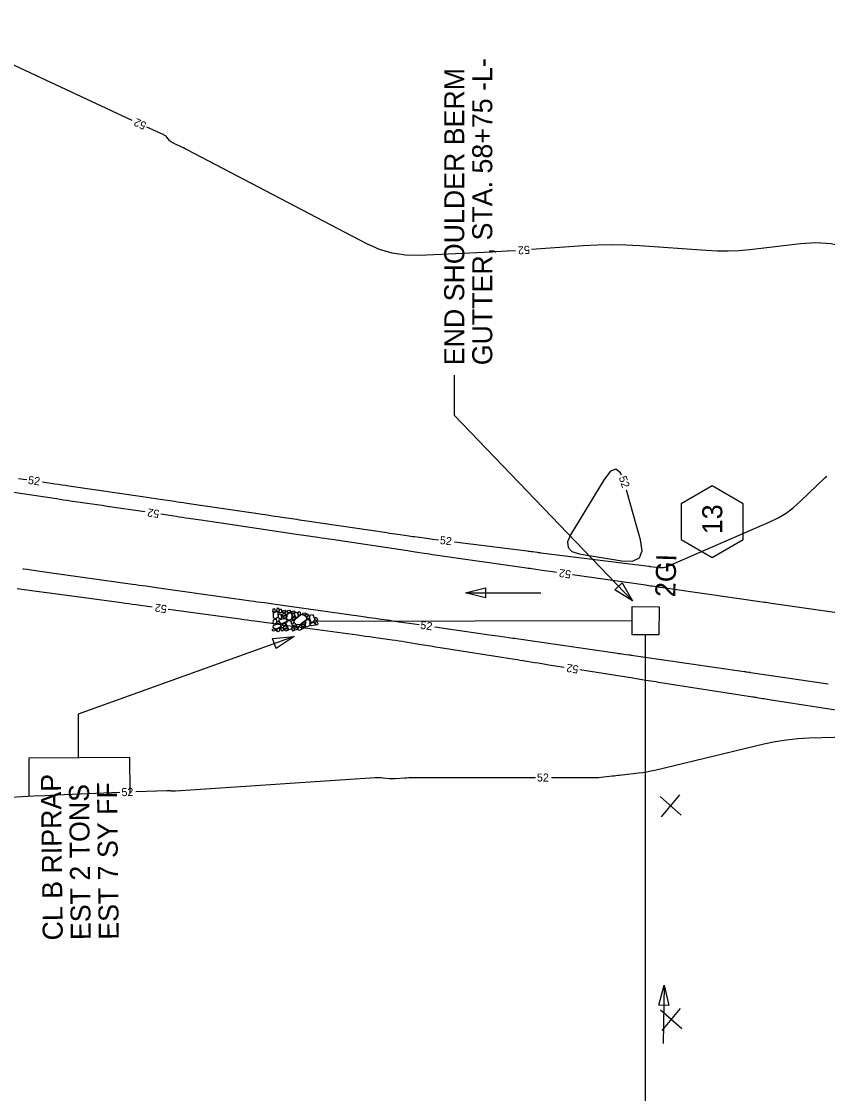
# Model space of a CAD drawing. Extents: x 2384780 to 2405861, y 547869 to 573706.
# Drawn here: x 2394992.5 to 2395194, y 554820.6 to 555088.6 of the extents above; entities that cross this region are included whole.
import ezdxf

# ---------------------------------------------------------------- set-up
doc = ezdxf.new("R2010")
doc.units = 0
for name, color, linetype in [('Breaklines', 7, 'Continuous'), ('Matchline Text', 7, 'Continuous'), ('Old_Level_11', 7, 'Continuous'), ('Old_Level_23', 7, 'Continuous'), ('Old_Level_5', 7, 'Continuous'), ('Old_Level_60', 7, 'Continuous'), ('Old_Level_63', 7, 'Continuous')]:
    doc.layers.add(name, color=color, linetype=linetype)

# ---------------------------------------------------------------- blocks, each defined once
blk = doc.blocks.new('IN')
at = {"layer": 'Matchline Text'}
blk.add_lwpolyline([(-0.07025, 0.067), (0.07025, 0.067), (0.07025, -0.067), (-0.07025, -0.067)], close=True, dxfattribs=at)
blk = doc.blocks.new('RIPRAP')
at = {"layer": 'Breaklines'}
for points in [[(-0.002, -0.00625), (-0.00625, -0.00775), (-0.016, -0.0125), (-0.02, -0.00675), (-0.02, -0.003), (-0.008, 0.00275), (-0.002, -0.00025), (-0.002, -0.00625)], [(0.01825, -0.00325), (0.01375, -0.005), (0.00325, -0.00975), (0.00025, -0.00375), (0, 0), (0.01125, 0.005), (0.018, 0.00275), (0.01825, -0.00325)], [(-0.0305, -0.05975), (-0.035, -0.05625), (-0.0375, -0.0465), (-0.033, -0.042), (-0.02925, -0.042), (-0.02475, -0.05375), (-0.02675, -0.05825), (-0.0305, -0.05975)], [(-0.00025, -0.11525), (-0.0145, -0.10575), (-0.0355, -0.078), (-0.0255, -0.056), (-0.00975, -0.051), (0.01725, -0.08475), (0.01525, -0.10425), (0.002, -0.11775)], [(-0.0345, -0.0215), (-0.0265, -0.01775), (-0.007, -0.01125), (0.00375, -0.02075), (0.003, -0.0315), (-0.02075, -0.03775), (-0.03225, -0.032), (-0.0345, -0.024)], [(-0.0275, -0.0395), (-0.023, -0.03925), (-0.014, -0.039), (-0.0115, -0.045), (-0.0115, -0.04875), (-0.0235, -0.049), (-0.0295, -0.04475), (-0.0275, -0.0395)], [(-0.0095, -0.039), (0.00025, -0.0365), (0.0205, -0.036), (0.02775, -0.0495), (0.024, -0.05775), (-0.00075, -0.05675), (-0.009, -0.0485), (-0.0095, -0.039)], [(0.012, -0.0355), (0.00825, -0.0295), (0.0035, -0.01775), (0.01025, -0.00925), (0.01825, -0.009), (0.0225, -0.027), (0.01875, -0.033), (0.012, -0.0355)], [(-0.0485, -0.08525), (-0.0425, -0.0835), (-0.03275, -0.0825), (-0.0305, -0.08925), (-0.03175, -0.0945), (-0.0445, -0.09325), (-0.049, -0.089), (-0.0485, -0.08525)], [(-0.046, -0.1025), (-0.04025, -0.098), (-0.02675, -0.09375), (-0.02, -0.09975), (-0.02, -0.10575), (-0.03625, -0.11225), (-0.044, -0.1085), (-0.046, -0.1025)], [(-0.03675, -0.07275), (-0.04075, -0.06825), (-0.04325, -0.0585), (-0.0395, -0.054), (-0.035, -0.054), (-0.031, -0.0665), (-0.033, -0.0705), (-0.03675, -0.07275)], [(-0.01575, -0.1245), (-0.02025, -0.12125), (-0.022, -0.11125), (-0.0185, -0.10675), (-0.014, -0.10675), (-0.00975, -0.1185), (-0.012, -0.123), (-0.01575, -0.1245)], [(0.009, -0.07425), (0.0045, -0.07075), (0.00225, -0.061), (0.00625, -0.05625), (0.01, -0.057), (0.01425, -0.06825), (0.01275, -0.072), (0.009, -0.07425)], [(0.01975, -0.07925), (0.01525, -0.07475), (0.01375, -0.06525), (0.01725, -0.0605), (0.02175, -0.0605), (0.02575, -0.07325), (0.0235, -0.077), (0.01975, -0.07925)], [(0.0225, -0.12), (0.0185, -0.11625), (0.01675, -0.10675), (0.0205, -0.102), (0.025, -0.102), (0.0285, -0.114), (0.02625, -0.11775), (0.0225, -0.12)], [(0.02025, -0.07975), (0.02825, -0.07725), (0.04025, -0.077), (0.045, -0.08725), (0.042, -0.0935), (0.02475, -0.092), (0.02025, -0.0855), (0.02025, -0.07975)], [(0.03125, -0.0765), (0.0265, -0.073), (0.02425, -0.06325), (0.0285, -0.0585), (0.03225, -0.05925), (0.03625, -0.0705), (0.035, -0.07425), (0.03125, -0.0765)], [(0.03775, -0.114), (0.03325, -0.11025), (0.031, -0.1005), (0.035, -0.096), (0.03875, -0.09675), (0.043, -0.10775), (0.0415, -0.1115), (0.03775, -0.114)], [(-0.04975, -0.14825), (-0.05425, -0.14475), (-0.05675, -0.135), (-0.05225, -0.1305), (-0.0485, -0.1305), (-0.04375, -0.14225), (-0.046, -0.14675), (-0.04975, -0.14825)], [(-0.04975, -0.17575), (-0.05375, -0.1705), (-0.05675, -0.16075), (-0.05225, -0.157), (-0.04875, -0.157), (-0.04375, -0.169), (-0.046, -0.1735), (-0.04975, -0.17575)], [(-0.046, -0.12775), (-0.0505, -0.12425), (-0.053, -0.1145), (-0.0485, -0.11), (-0.04475, -0.11), (-0.04, -0.12175), (-0.04225, -0.12625), (-0.046, -0.12775)], [(-0.032, -0.15425), (-0.03625, -0.15575), (-0.046, -0.158), (-0.0505, -0.15375), (-0.05075, -0.15075), (-0.041, -0.146), (-0.035, -0.14825), (-0.03275, -0.152)], [(-0.04275, -0.12825), (-0.03225, -0.126), (-0.012, -0.1275), (-0.00575, -0.1395), (-0.009, -0.15), (-0.033, -0.1485), (-0.04375, -0.13875), (-0.04275, -0.12825)], [(-0.0355, -0.17625), (-0.037, -0.1725), (-0.04125, -0.16275), (-0.03525, -0.158), (-0.0315, -0.158), (-0.02675, -0.17075), (-0.031, -0.174), (-0.0355, -0.17625)], [(-0.023, -0.1195), (-0.02725, -0.12175), (-0.037, -0.126), (-0.041, -0.1195), (-0.041, -0.11625), (-0.029, -0.1115), (-0.02525, -0.1135), (-0.023, -0.1195)], [(-0.0215, -0.16975), (-0.02625, -0.1655), (-0.0285, -0.15575), (-0.024, -0.15125), (-0.02025, -0.15175), (-0.01625, -0.163), (-0.01775, -0.1675), (-0.0215, -0.16975)], [(0.00075, -0.15075), (0.0045, -0.15875), (0.011, -0.179), (0.0015, -0.18875), (-0.009, -0.189), (-0.01475, -0.16525), (-0.012, -0.153), (-0.0015, -0.1515)], [(-0.00575, -0.118), (0.00025, -0.1155), (0.0085, -0.1175), (0.0125, -0.12425), (0.01025, -0.128), (-0.00175, -0.12825), (-0.00575, -0.12175), (-0.00575, -0.118)], [(0.04, -0.14075), (0.03075, -0.14625), (0.009, -0.15575), (-0.004, -0.14175), (-0.00425, -0.132), (0.024, -0.123), (0.03825, -0.1285), (0.0425, -0.1405)], [(0.01625, -0.174), (0.0125, -0.17075), (0.009, -0.16), (0.0135, -0.1555), (0.01725, -0.15625), (0.022, -0.168), (0.02075, -0.17175), (0.01625, -0.174)], [(0.0205, -0.15575), (0.0265, -0.15325), (0.03475, -0.15525), (0.03875, -0.162), (0.0365, -0.16575), (0.0245, -0.166), (0.0205, -0.1595), (0.0205, -0.15575)], [(0.048, -0.1195), (0.04425, -0.12325), (0.036, -0.12575), (0.03, -0.122), (0.02975, -0.1155), (0.04175, -0.11375), (0.04775, -0.11575), (0.048, -0.1195)], [(0.043, -0.162), (0.03825, -0.1585), (0.036, -0.14875), (0.04, -0.144), (0.04375, -0.14475), (0.048, -0.15575), (0.04675, -0.1595), (0.043, -0.162)], [(-0.06725, -0.1915), (-0.06125, -0.18975), (-0.0515, -0.18875), (-0.04925, -0.1955), (-0.0505, -0.20075), (-0.06325, -0.1995), (-0.06775, -0.19525), (-0.06725, -0.1915)], [(-0.064, -0.2115), (-0.058, -0.20975), (-0.04825, -0.20875), (-0.046, -0.2155), (-0.04725, -0.22075), (-0.06, -0.2195), (-0.0645, -0.21525), (-0.064, -0.2115)], [(-0.061, -0.17925), (-0.055, -0.17725), (-0.04525, -0.17625), (-0.043, -0.183), (-0.04425, -0.18825), (-0.057, -0.187), (-0.0615, -0.18275), (-0.061, -0.17925)], [(-0.05075, -0.19675), (-0.0405, -0.195), (-0.021, -0.194), (-0.01375, -0.208), (-0.018, -0.21775), (-0.042, -0.21675), (-0.0505, -0.20725), (-0.05075, -0.19675)], [(-0.012, -0.187), (-0.01875, -0.19075), (-0.033, -0.1935), (-0.039, -0.1875), (-0.039, -0.1815), (-0.02275, -0.17675), (-0.01525, -0.17875), (-0.012, -0.187)], [(-0.0115, -0.204), (-0.00425, -0.2025), (0.0085, -0.20225), (0.01275, -0.21275), (0.01125, -0.2185), (-0.0075, -0.21675), (-0.01225, -0.21075), (-0.0115, -0.204)], [(0.00625, -0.2035), (0.00175, -0.19975), (-0.001, -0.19), (0.0035, -0.1855), (0.00725, -0.1855), (0.012, -0.1975), (0.01, -0.202), (0.00625, -0.2035)], [(0.026, -0.18075), (0.03225, -0.18875), (0.03875, -0.20825), (0.02925, -0.219), (0.01875, -0.21675), (0.012, -0.193), (0.01575, -0.184), (0.026, -0.17925)], [(0.04925, -0.17425), (0.044, -0.17875), (0.03525, -0.1805), (0.02975, -0.177), (0.0295, -0.171), (0.0415, -0.16925), (0.0475, -0.1705), (0.04925, -0.17425)], [(0.0335, -0.189), (0.0395, -0.18675), (0.04775, -0.18875), (0.0515, -0.1955), (0.04925, -0.19925), (0.03725, -0.1995), (0.0335, -0.19275), (0.0335, -0.189)], [(0.04325, -0.22375), (0.0385, -0.22025), (0.03625, -0.2105), (0.0405, -0.20575), (0.04425, -0.2065), (0.0485, -0.2175), (0.047, -0.22125), (0.04325, -0.22375)]]:
    blk.add_lwpolyline(points, dxfattribs=at)
blk = doc.blocks.new('AH1')
at = {"layer": 'Old_Level_23'}
blk.add_lwpolyline([(-5.28, 1.32), (0, 0), (-5.28, -1.32)], close=True, dxfattribs=at)
blk = doc.blocks.new('SPOT')
at = {"layer": 'Breaklines'}
for p, q in [((-5.48625, 4.61225), (5.48625, -4.61175)), ((-4.608, -5.326), (4.609, 5.325))]:
    blk.add_line(p, q, dxfattribs=at)

msp = doc.modelspace()

# ---------------------------------------------------------------- linework, layer by layer
at = {"layer": 'Breaklines'}
for p, q in [((2395145.1645, 554938.78375), (2395066.50406, 554938.57579)), ((2395148.46125, 554772.488), (2395148.4975, 554935.25475))]:
    msp.add_line(p, q, dxfattribs=at)
for points in [[(2395060.7005, 554934.86375), (2395006.646, 554915.41025), (2395006.67475, 554904.58875)], [(2394994.47675, 554895.10375), (2394994.4385, 554904.539), (2395019.51775, 554904.641), (2395019.55325, 554895.7965)]]:
    msp.add_lwpolyline(points, dxfattribs=at)
at = {"layer": 'Old_Level_11'}
msp.add_lwpolyline([(2395165.16323, 554972.4658), (2395157.41323, 554967.9913), (2395157.41323, 554959.0423), (2395165.16323, 554954.5678), (2395172.91323, 554959.0423), (2395172.91323, 554967.9913)], close=True, dxfattribs=at)
at = {"layer": 'Old_Level_5'}
for p, q in [((2395100.67525, 555000.14475), (2395100.67525, 554990.14475)), ((2395145.18875, 554943.78325), (2395100.67525, 554990.14475)), ((2395103.5035, 554945.72075), (2395122.2935, 554945.70825)), ((2395153.16714, 554847.63544), (2395152.92439, 554833.08719))]:
    msp.add_line(p, q, dxfattribs=at)
for points in [[(2395142.6275, 554948.25575), (2395145.18875, 554943.78325), (2395140.82425, 554946.52425)], [(2395108.5035, 554944.4675), (2395103.5035, 554945.72075), (2395108.50425, 554946.967)], [(2395151.83389, 554842.65694), (2395153.16714, 554847.63544), (2395154.33364, 554842.61519)]]:
    msp.add_lwpolyline(points, close=True, dxfattribs=at)
at = {"layer": 'Old_Level_60'}
for points in [[(2395020.2145, 555063.85025), (2394981.92925, 555081.653), (2394978.42025, 555083.07375), (2394974.8225, 555084.11375), (2394971.13575, 555084.77325), (2394967.3605, 555085.052), (2394954.8825, 555085.34125), (2394952.211, 555085.437), (2394949.54475, 555085.60025), (2394946.88325, 555085.83075), (2394944.22675, 555086.12875), (2394927.268, 555088.24875), (2394924.83575, 555088.584)], [(2395115.95175, 555031.275), (2395113.891, 555031.1435), (2395111.03675, 555030.98025), (2395108.1815, 555030.8355), (2395091.9545, 555030.06475), (2395088.5265, 555030.1225), (2395085.197, 555030.62525), (2395081.966, 555031.5735), (2395078.8335, 555032.967), (2395033.89, 555056.527), (2395033.45, 555056.753), (2395033.00675, 555056.972), (2395032.56, 555057.18375), (2395032.1095, 555057.38825), (2395030.61725, 555058.05175), (2395030.319, 555058.20325), (2395030.0415, 555058.383), (2395029.7845, 555058.5915), (2395029.5485, 555058.82825), (2395028.81075, 555059.6485), (2395028.64575, 555059.81475), (2395028.4665, 555059.962), (2395028.27325, 555060.09025), (2395028.066, 555060.19925), (2395023.8415, 555062.16375)], [(2395218.148, 555024.38775), (2395202.2295, 555030.94575), (2395198.58125, 555032.19175), (2395194.866, 555032.9515), (2395191.08375, 555033.22525), (2395187.23425, 555033.0125), (2395174.55025, 555031.52375), (2395171.831, 555031.26975), (2395169.10875, 555031.1455), (2395166.3835, 555031.15125), (2395163.65575, 555031.28675), (2395147.09675, 555032.5035), (2395143.54825, 555032.699), (2395140, 555032.764), (2395136.45175, 555032.699), (2395132.90325, 555032.5035), (2395119.94225, 555031.551)], [(2395100.7075, 554958.519), (2395118.8885, 554956.232), (2395119.2325, 554956.18825), (2395119.576, 554956.144), (2395119.91975, 554956.099), (2395120.26325, 554956.05325), (2395121.38525, 554955.90275), (2395121.62575, 554955.87075), (2395121.86625, 554955.83925), (2395122.107, 554955.80825), (2395122.3475, 554955.778), (2395149.27075, 554952.4075), (2395149.30675, 554952.403), (2395149.343, 554952.39825), (2395149.379, 554952.39375), (2395149.41525, 554952.389), (2395149.53325, 554952.37325), (2395149.5585, 554952.36975), (2395149.58375, 554952.3665), (2395149.609, 554952.36325), (2395149.63425, 554952.36), (2395151.96875, 554952.06925), (2395152.46425, 554952.03975), (2395152.95025, 554952.076), (2395153.42675, 554952.178), (2395153.894, 554952.34575), (2395179.547, 554963.47075), (2395181.628, 554964.486), (2395183.59175, 554965.676), (2395185.43825, 554967.041), (2395187.16775, 554968.58075), (2395193.2815, 554974.53475), (2395193.7975, 554974.927)], [(2395142.471, 554975.2035), (2395142.23625, 554975.77875), (2395141.07175, 554976.68275), (2395139.7075, 554976.12425), (2395138.1435, 554974.1035), (2395129.76675, 554960.249), (2395129.00775, 554958.476), (2395129.1145, 554957.099), (2395130.0865, 554956.11775), (2395131.92425, 554955.53275)], [(2394991.73325, 554974.354), (2394992.9875, 554974.1695), (2394993.831, 554974.04575)], [(2394997.789, 554973.46725), (2395000.84825, 554973.0215), (2395001.72625, 554972.89325), (2395002.60425, 554972.76475), (2395003.48225, 554972.63575), (2395004.36, 554972.5065), (2395022.7305, 554969.798), (2395023.8315, 554969.63575), (2395024.93275, 554969.47425), (2395026.034, 554969.313), (2395027.1355, 554969.15225), (2395030.73325, 554968.62775), (2395031.50425, 554968.51525), (2395032.27525, 554968.40225), (2395033.046, 554968.28925), (2395033.81675, 554968.1755), (2395053.91075, 554965.211), (2395054.8375, 554965.0745), (2395055.7645, 554964.9385), (2395056.69125, 554964.80275), (2395057.61825, 554964.6675), (2395060.6465, 554964.22625), (2395061.2955, 554964.1315), (2395061.94425, 554964.0365), (2395062.593, 554963.941), (2395063.24175, 554963.8455), (2395083.84125, 554960.80425), (2395084.5305, 554960.70275), (2395085.21975, 554960.6015), (2395085.90875, 554960.5005), (2395086.59825, 554960.4), (2395088.85, 554960.07175), (2395089.3325, 554960.00225), (2395089.81525, 554959.93375), (2395090.29825, 554959.8665), (2395090.78125, 554959.80075), (2395093.23975, 554959.46825), (2395093.76675, 554959.39775), (2395094.29375, 554959.32825), (2395094.821, 554959.26025), (2395095.34825, 554959.19325), (2395096.73875, 554959.01825)], [(2395023.3475, 554965.966), (2395013.92975, 554967.37125), (2395012.672, 554967.558), (2395011.414, 554967.743), (2395010.156, 554967.9265), (2395008.8975, 554968.108), (2395004.786, 554968.69875), (2395003.905, 554968.826), (2395003.02425, 554968.95425), (2395002.14375, 554969.08375), (2395001.26325, 554969.21425), (2394985.334, 554971.5865)], [(2395131.92425, 554955.53275), (2395142.5205, 554953.726), (2395145.248, 554953.63825), (2395146.9435, 554954.481), (2395147.6065, 554956.2545), (2395147.23775, 554958.9585), (2395143.75675, 554971.42275)], [(2395126.237, 554950.81225), (2395125.2015, 554950.96025), (2395124.5575, 554951.053), (2395123.91375, 554951.14725), (2395123.27025, 554951.243), (2395122.627, 554951.34), (2395120.526, 554951.66), (2395120.07575, 554951.728), (2395119.6255, 554951.795), (2395119.17475, 554951.861), (2395118.724, 554951.926), (2395095.87775, 554955.18975), (2395095.19, 554955.28875), (2395094.50275, 554955.38975), (2395093.8155, 554955.49225), (2395093.12875, 554955.59675), (2395090.8855, 554955.94075), (2395090.40475, 554956.01425), (2395089.924, 554956.08725), (2395089.44325, 554956.16), (2395088.96225, 554956.23225), (2395070.1105, 554959.0565), (2395069.22725, 554959.188), (2395068.344, 554959.31825), (2395067.46025, 554959.44725), (2395066.5765, 554959.57475), (2395063.689, 554959.98925), (2395063.07025, 554960.0785), (2395062.45175, 554960.1685), (2395061.83325, 554960.25975), (2395061.215, 554960.35175), (2395042.387, 554963.16625), (2395041.274, 554963.332), (2395040.16075, 554963.49575), (2395039.0475, 554963.65825), (2395037.93375, 554963.819), (2395034.2955, 554964.3415), (2395033.516, 554964.454), (2395032.7365, 554964.5675), (2395031.95725, 554964.682), (2395031.17825, 554964.79775), (2395027.30375, 554965.37575)], [(2394992.859, 554951.77875), (2394993.10575, 554951.74375), (2394993.92375, 554951.62675), (2394996.59575, 554951.24375), (2394997.1685, 554951.16175), (2394997.741, 554951.0805), (2394998.31375, 554950.9995), (2394998.88675, 554950.91925), (2395020.24475, 554947.9305), (2395021.07675, 554947.81375), (2395021.909, 554947.69625), (2395022.741, 554947.578), (2395023.57275, 554947.459), (2395026.29, 554947.06925), (2395026.87225, 554946.986), (2395027.45475, 554946.90325), (2395028.03725, 554946.821), (2395028.61975, 554946.73925), (2395049.83275, 554943.77075), (2395050.6795, 554943.652), (2395051.526, 554943.53225), (2395052.3725, 554943.412), (2395053.219, 554943.291), (2395055.9835, 554942.89425), (2395056.576, 554942.8095), (2395057.1685, 554942.72525), (2395057.76125, 554942.6415), (2395058.354, 554942.55825), (2395078.51625, 554939.737), (2395079.3495, 554939.62), (2395080.18275, 554939.50225), (2395081.01575, 554939.38375), (2395081.8485, 554939.26475), (2395084.56925, 554938.874), (2395085.15225, 554938.79025), (2395085.73525, 554938.70625), (2395086.31825, 554938.62225), (2395086.90125, 554938.538), (2395091.87975, 554937.8185)], [(2395207.9505, 554939.0675), (2395184.03525, 554942.487), (2395183.457, 554942.57025), (2395182.87875, 554942.6545), (2395182.3005, 554942.74), (2395181.7225, 554942.8265), (2395179.835, 554943.111), (2395179.4305, 554943.1715), (2395179.02575, 554943.23125), (2395178.621, 554943.29025), (2395178.216, 554943.3485), (2395154.593, 554946.7255), (2395153.98475, 554946.81325), (2395153.37675, 554946.902), (2395152.769, 554946.992), (2395152.16125, 554947.0835), (2395150.17675, 554947.38375), (2395149.7515, 554947.44775), (2395149.326, 554947.51075), (2395148.90025, 554947.573), (2395148.47475, 554947.63425), (2395130.19675, 554950.24625)], [(2395025.2105, 554942.144), (2395021.13325, 554942.70925), (2395020.22825, 554942.8345), (2395019.32325, 554942.959), (2395018.41825, 554943.08325), (2395017.513, 554943.20675), (2395000.79625, 554945.4845), (2394999.5075, 554945.6605), (2394998.219, 554945.83725), (2394996.9305, 554946.01475), (2394995.64225, 554946.19275), (2394991.4335, 554946.776)], [(2395128.1105, 554927.10275), (2395124.3525, 554927.69275), (2395123.4485, 554927.8355), (2395122.5445, 554927.98), (2395121.641, 554928.126), (2395120.73775, 554928.27375), (2395117.7875, 554928.75875), (2395117.15525, 554928.862), (2395116.52275, 554928.9645), (2395115.89, 554929.0655), (2395115.25725, 554929.16575), (2395097.1715, 554932.01225), (2395095.982, 554932.20075), (2395094.79275, 554932.39125), (2395093.604, 554932.58425), (2395092.4155, 554932.7795), (2395088.53375, 554933.42075), (2395087.7015, 554933.5555), (2395086.8685, 554933.68475), (2395086.0345, 554933.80875), (2395085.19975, 554933.92725), (2395080.498, 554934.5795), (2395079.49025, 554934.719), (2395078.48275, 554934.85775), (2395077.475, 554934.996), (2395076.467, 554935.13375), (2395060.26025, 554937.3415), (2395058.9625, 554937.51875), (2395057.665, 554937.6965), (2395056.36725, 554937.87525), (2395055.07, 554938.05475), (2395050.83175, 554938.6425), (2395049.9235, 554938.76825), (2395049.01525, 554938.89325), (2395048.107, 554939.018), (2395047.1985, 554939.142), (2395030.528, 554941.41325), (2395029.235, 554941.58975), (2395029.173, 554941.59825)], [(2395095.8385, 554937.24625), (2395109.44875, 554935.279), (2395110.124, 554935.18175), (2395110.7995, 554935.0855), (2395111.47525, 554934.99025), (2395112.151, 554934.89575), (2395114.35875, 554934.58875), (2395114.83175, 554934.52275), (2395115.3045, 554934.45575), (2395115.7775, 554934.38825), (2395116.25025, 554934.32025), (2395141.45525, 554930.6695), (2395141.85125, 554930.61225), (2395142.24725, 554930.55575), (2395142.64325, 554930.4995), (2395143.0395, 554930.444), (2395144.33375, 554930.26325), (2395144.611, 554930.22425), (2395144.8885, 554930.185), (2395145.1655, 554930.14525), (2395145.44275, 554930.10525), (2395173.129, 554926.08775), (2395173.28525, 554926.06525), (2395173.4415, 554926.04275), (2395173.59775, 554926.0205), (2395173.75425, 554925.9985), (2395174.26475, 554925.92675), (2395174.37425, 554925.9115), (2395174.48375, 554925.896), (2395174.593, 554925.88025), (2395174.7025, 554925.86425), (2395194.1385, 554923.0395)], [(2395205.22725, 554914.97625), (2395179.35525, 554919.02125), (2395178.94875, 554919.08525), (2395178.54225, 554919.14975), (2395178.13575, 554919.215), (2395177.7295, 554919.28075), (2395176.4025, 554919.49725), (2395176.11825, 554919.54325), (2395175.83375, 554919.589), (2395175.54925, 554919.63425), (2395175.2645, 554919.679), (2395151.7565, 554923.362), (2395151.1125, 554923.46325), (2395150.4685, 554923.566), (2395149.8245, 554923.66975), (2395149.181, 554923.7745), (2395147.07875, 554924.1185), (2395146.62825, 554924.19175), (2395146.1775, 554924.2645), (2395145.72675, 554924.3365), (2395145.276, 554924.4075), (2395132.06225, 554926.48225)], [(2395124.98025, 554899.5805), (2395135.44075, 554899.5805), (2395136.095, 554899.58975), (2395136.74825, 554899.61775), (2395137.4005, 554899.664), (2395138.05175, 554899.729), (2395140.17725, 554899.9715), (2395140.6325, 554900.0235), (2395141.088, 554900.07525), (2395141.5435, 554900.12725), (2395141.999, 554900.17925), (2395146.7625, 554900.7225), (2395147.7805, 554900.8545), (2395148.793, 554901.01725), (2395149.8, 554901.211), (2395150.80175, 554901.4355), (2395178.053, 554907.982), (2395180.86425, 554908.58), (2395183.69525, 554909.028), (2395186.54575, 554909.32625), (2395189.41625, 554909.4745), (2395198.825, 554909.714)], [(2395021.12875, 554896.04975), (2395028.863, 554896.3665), (2395028.987, 554896.36925), (2395029.11075, 554896.36775), (2395029.23425, 554896.36175), (2395029.358, 554896.3515), (2395029.76125, 554896.31025), (2395029.8475, 554896.3015), (2395029.934, 554896.29275), (2395030.0205, 554896.28375), (2395030.10675, 554896.275), (2395030.58775, 554896.226), (2395030.691, 554896.21775), (2395030.794, 554896.21375), (2395030.89725, 554896.214), (2395031.0005, 554896.21875), (2395080.9495, 554899.5535), (2395081.44175, 554899.57575), (2395081.93375, 554899.57625), (2395082.425, 554899.55525), (2395082.916, 554899.5125), (2395084.519, 554899.33825), (2395084.8625, 554899.30875), (2395085.2065, 554899.29525), (2395085.55075, 554899.29775), (2395085.895, 554899.31625), (2395088.314, 554899.50125), (2395088.8325, 554899.536), (2395089.35125, 554899.56075), (2395089.8705, 554899.5755), (2395090.39025, 554899.5805), (2395120.98025, 554899.5805)], [(2394989.79825, 554894.645), (2394992.6445, 554894.815), (2394995.49175, 554894.9695), (2394998.33975, 554895.109), (2395001.1885, 554895.23325), (2395017.13225, 554895.886)]]:
    msp.add_lwpolyline(points, dxfattribs=at)

# ---------------------------------------------------------------- block references
at = {"layer": 'Old_Level_23', "xscale": 0.9999999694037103, "yscale": 0.9999999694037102, "rotation": 19.793112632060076}
msp.add_blockref('AH1', (2395060.7005, 554934.86375), dxfattribs=at)
at = {"layer": 'Old_Level_5', "yscale": 50.00000000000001}
for name, p, xscale, rotation in [('RIPRAP', (2395066.36762, 554938.61082), 49.999999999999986, -89.84861630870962), ('IN', (2395148.5145, 554938.76725), 50, 89.72225329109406)]:
    msp.add_blockref(name, p, dxfattribs=dict(at, xscale=xscale, rotation=rotation))
at = {"layer": 'Old_Level_63', "xscale": 0.5, "yscale": 0.5, "rotation": 90}
for p in [(2395154.767, 554892.51275), (2395154.90825, 554839.086)]:
    msp.add_blockref('SPOT', p, dxfattribs=at)

# ---------------------------------------------------------------- texts
at = {"layer": 'Breaklines'}
for s, height, rotation, p in [('2GI', 4.999999, 88.2736722, (2395155.89005, 554944.61172)), ('CL B RIPRAP', 4.9999995, 90.6887472, (2395002.8415, 554858.893)), ('EST 2 TONS ', 4.9999995, 90.6887472, (2395009.841, 554858.977)), ('EST 7 SY FF', 4.9999995, 90.6887472, (2395016.8405, 554859.06125))]:
    msp.add_text(s, height=height, rotation=rotation, dxfattribs=at).set_placement(p)
at = {"layer": 'Old_Level_11'}
msp.add_text('13', height=4.999999, rotation=90, dxfattribs=at).set_placement((2395167.66323, 554960.41986))
at = {"layer": 'Old_Level_5'}
for s, p in [('GUTTER, STA. 58+75 -L-', (2395110.17525, 555002.64475)), ('END SHOULDER BERM', (2395103.17525, 555002.64475))]:
    msp.add_text(s, height=4.9999995, rotation=90, dxfattribs=at).set_placement(p)
at = {"layer": 'Old_Level_60'}
for rotation, p in [(155.0615722, (2395023.9275, 555063.2265)), (183.9591917, (2395119.504, 555032.52)), (351.68615, (2394994.05275, 554973.00225)), (288.7844889, (2395141.7475, 554974.57)), (171.5142222, (2395027.085, 554966.4195)), (352.8298889, (2395096.9815, 554957.98)), (171.8669389, (2395129.97175, 554951.28875)), (172.1559083, (2395028.9425, 554942.6385)), (351.7753722, (2395092.103, 554936.77575)), (171.0769139, (2395131.8515, 554927.5275)), (2.3445806, (2395017.543, 554894.902))]:
    msp.add_text('52', height=2, rotation=rotation, dxfattribs=at).set_placement(p)
msp.add_text('52', height=2, dxfattribs=at).set_placement((2395121.3505, 554898.5805))

doc.saveas('drawing.dxf')
